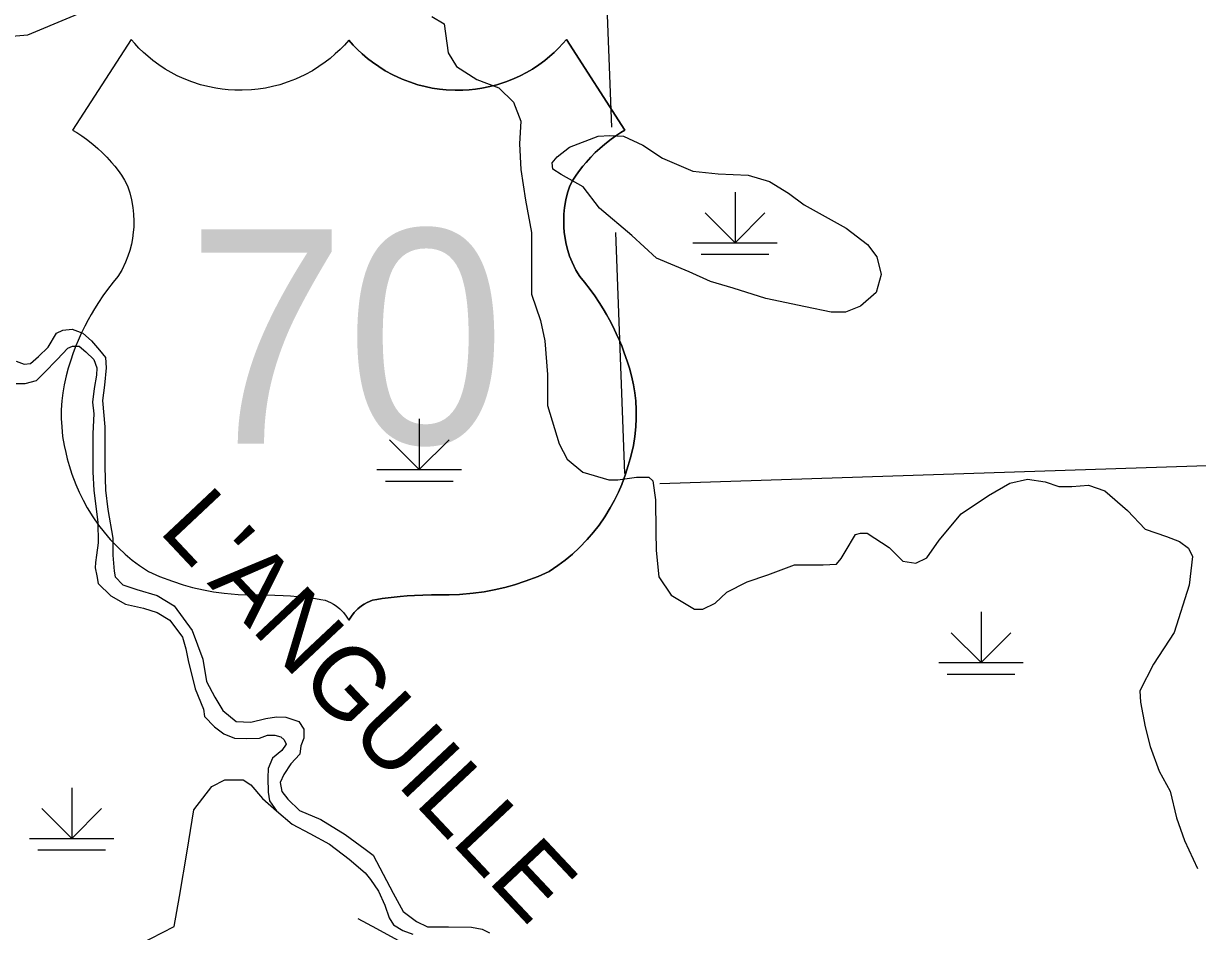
# Model space of a CAD drawing. Extents: x 1084508 to 1142749, y 1057638 to 1093403.
# Drawn here: x 1131214 to 1133393, y 1083769 to 1085455 of the extents above; entities that cross this region are included whole.
import ezdxf

# ---------------------------------------------------------------- set-up
doc = ezdxf.new("R2010")
doc.units = 0
for name, color, linetype in [('Level 22', 7, 'Continuous'), ('Level 35', 7, 'Continuous'), ('Level 44', 7, 'Continuous'), ('Level 45', 7, 'Continuous'), ('Level 47', 7, 'Continuous'), ('Level 5', 7, 'Continuous')]:
    doc.layers.add(name, color=color, linetype=linetype)

msp = doc.modelspace()

# ---------------------------------------------------------------- linework, layer by layer
at = {"layer": 'Level 22'}
for points in [[(1131817.9, 1085424), (1131809.7, 1085414.8), (1131801.8, 1085406.7), (1131792.8, 1085398.3), (1131783.1, 1085390), (1131773.8, 1085382.7), (1131762.4, 1085374.8), (1131750.3, 1085367.2), (1131736.4, 1085359.6), (1131718.8, 1085351.4), (1131705.3, 1085346.2), (1131690.1, 1085341.2), (1131676.1, 1085337.6), (1131663.3, 1085334.9), (1131649.7, 1085332.9), (1131637.2, 1085331.6), (1131620.2, 1085330.8), (1131606.3, 1085330.9), (1131594.2, 1085331.7), (1131582.7, 1085332.9), (1131571, 1085334.7), (1131556.4, 1085337.6), (1131542.8, 1085341.2), (1131526.3, 1085346.6), (1131512.3, 1085352.1), (1131499.6, 1085357.9), (1131488, 1085364), (1131477.2, 1085370.3), (1131465.2, 1085378.2), (1131454.2, 1085386.3), (1131444.7, 1085394), (1131436.7, 1085401.2), (1131428.5, 1085409.1), (1131420.5, 1085417.5), (1131414, 1085424.9), (1131305.3, 1085256.9), (1131313.1, 1085252.3), (1131322.4, 1085246.2), (1131331.1, 1085240), (1131342.8, 1085230.9), (1131352.1, 1085222.9), (1131360.4, 1085215.2), (1131368.8, 1085206.6), (1131377.4, 1085197), (1131383.6, 1085189.6), (1131389.7, 1085181.7), (1131395.9, 1085173.1), (1131401.9, 1085164), (1131407.4, 1085153.3), (1131411.7, 1085140.2), (1131414.9, 1085127.2), (1131417.3, 1085113.4), (1131418.6, 1085100.5), (1131419, 1085088), (1131418.7, 1085076.4), (1131417.9, 1085067.1), (1131416.4, 1085055.6), (1131414.3, 1085044.8), (1131411.3, 1085033.2), (1131408, 1085023), (1131403.5, 1085011.5), (1131396.4, 1084996.7), (1131389.2, 1084985.1), (1131380.4, 1084974.6), (1131369.8, 1084960.9), (1131361.2, 1084948.9), (1131353.1, 1084937), (1131345.7, 1084925.2), (1131339.5, 1084914.7), (1131334.1, 1084904.8), (1131327.9, 1084893.1), (1131321.4, 1084879.4), (1131315.5, 1084866), (1131311.4, 1084856), (1131306.6, 1084843.2), (1131301.3, 1084827.6), (1131297.1, 1084814.6), (1131293.2, 1084800.3), (1131289.5, 1084783.8), (1131287.1, 1084769.2), (1131285.3, 1084753.9), (1131284.3, 1084737.2), (1131284.3, 1084721.5), (1131285, 1084706.1), (1131286.8, 1084688), (1131289.6, 1084671), (1131292.4, 1084658), (1131295.4, 1084646.7), (1131299.1, 1084633.9), (1131304.1, 1084617.9), (1131311.3, 1084598.6), (1131317.5, 1084584.3), (1131324.6, 1084569.7), (1131332.5, 1084555.3), (1131342.7, 1084538.8), (1131353.3, 1084523.6), (1131363.6, 1084510.4), (1131375.2, 1084496.9), (1131390.2, 1084481.3), (1131403, 1084469.5), (1131416.1, 1084458.5)], [(1131817.9, 1085424), (1131809.7, 1085414.8), (1131801.8, 1085406.7), (1131792.8, 1085398.3), (1131783.1, 1085390), (1131773.8, 1085382.7), (1131762.4, 1085374.8), (1131750.3, 1085367.2), (1131736.4, 1085359.6), (1131718.8, 1085351.4), (1131705.3, 1085346.2), (1131690.1, 1085341.2), (1131676.1, 1085337.6), (1131663.3, 1085334.9), (1131649.7, 1085332.9), (1131637.2, 1085331.6), (1131620.2, 1085330.8), (1131606.3, 1085330.9), (1131594.2, 1085331.7), (1131582.7, 1085332.9), (1131571, 1085334.7), (1131556.4, 1085337.6), (1131542.8, 1085341.2), (1131526.3, 1085346.6), (1131512.3, 1085352.1), (1131499.6, 1085357.9), (1131488, 1085364), (1131477.2, 1085370.3), (1131465.2, 1085378.2), (1131454.2, 1085386.3), (1131444.7, 1085394), (1131436.7, 1085401.2), (1131428.5, 1085409.1), (1131420.5, 1085417.5), (1131414, 1085424.9), (1131305.3, 1085256.9), (1131313.1, 1085252.3), (1131322.4, 1085246.2), (1131331.1, 1085240), (1131342.8, 1085230.9), (1131352.1, 1085222.9), (1131360.4, 1085215.2), (1131368.8, 1085206.6), (1131377.4, 1085197), (1131383.6, 1085189.6), (1131389.7, 1085181.7), (1131395.9, 1085173.1), (1131401.9, 1085164), (1131407.4, 1085153.3), (1131411.7, 1085140.2), (1131414.9, 1085127.2), (1131417.3, 1085113.4), (1131418.6, 1085100.5), (1131419, 1085088), (1131418.7, 1085076.4), (1131417.9, 1085067.1), (1131416.4, 1085055.6), (1131414.3, 1085044.8), (1131411.3, 1085033.2), (1131408, 1085023), (1131403.5, 1085011.5), (1131396.4, 1084996.7), (1131389.2, 1084985.1), (1131380.4, 1084974.6), (1131369.8, 1084960.9), (1131361.2, 1084948.9), (1131353.1, 1084937), (1131345.7, 1084925.2), (1131339.5, 1084914.7), (1131334.1, 1084904.8), (1131327.9, 1084893.1), (1131321.4, 1084879.4), (1131315.5, 1084866), (1131311.4, 1084856), (1131306.6, 1084843.2), (1131301.3, 1084827.6), (1131297.1, 1084814.6), (1131293.2, 1084800.3), (1131289.5, 1084783.8), (1131287.1, 1084769.2), (1131285.3, 1084753.9), (1131284.3, 1084737.2), (1131284.3, 1084721.5), (1131285, 1084706.1), (1131286.8, 1084688), (1131289.6, 1084671), (1131292.4, 1084658), (1131295.4, 1084646.7), (1131299.1, 1084633.9), (1131304.1, 1084617.9), (1131311.3, 1084598.6), (1131317.5, 1084584.3), (1131324.6, 1084569.7), (1131332.5, 1084555.3), (1131342.7, 1084538.8), (1131353.3, 1084523.6), (1131363.6, 1084510.4), (1131375.2, 1084496.9), (1131390.2, 1084481.3), (1131403, 1084469.5), (1131416.1, 1084458.5)], [(1131817.9, 1085424), (1131826.2, 1085414.8), (1131834.1, 1085406.7), (1131843, 1085398.3), (1131852.7, 1085390), (1131862.1, 1085382.7), (1131873.4, 1085374.8), (1131885.6, 1085367.2), (1131899.5, 1085359.6), (1131917, 1085351.4), (1131930.5, 1085346.2), (1131945.8, 1085341.2), (1131959.7, 1085337.6), (1131972.6, 1085334.9), (1131986.2, 1085332.9), (1131998.6, 1085331.6), (1132015.7, 1085330.8), (1132029.6, 1085330.9), (1132041.7, 1085331.7), (1132053.2, 1085332.9), (1132064.8, 1085334.7), (1132079.5, 1085337.6), (1132093, 1085341.2), (1132109.6, 1085346.6), (1132123.6, 1085352.1), (1132136.3, 1085357.9), (1132147.9, 1085364), (1132158.7, 1085370.3), (1132170.7, 1085378.2), (1132181.7, 1085386.3), (1132191.2, 1085394), (1132199.2, 1085401.2), (1132207.4, 1085409.1), (1132215.4, 1085417.5), (1132221.9, 1085424.9), (1132330.5, 1085256.9), (1132322.8, 1085252.3), (1132313.5, 1085246.2), (1132304.8, 1085240), (1132293.1, 1085230.9), (1132283.8, 1085222.9), (1132275.5, 1085215.2), (1132267.1, 1085206.6), (1132258.5, 1085197), (1132252.3, 1085189.6), (1132246.2, 1085181.7), (1132240, 1085173.1), (1132234, 1085164), (1132228.4, 1085153.3), (1132224.2, 1085140.2), (1132221, 1085127.2), (1132218.6, 1085113.4), (1132217.3, 1085100.5), (1132216.9, 1085088), (1132217.2, 1085076.4), (1132217.9, 1085067.1), (1132219.5, 1085055.6), (1132221.6, 1085044.8), (1132224.6, 1085033.2), (1132227.9, 1085023), (1132232.4, 1085011.5), (1132239.5, 1084996.7), (1132246.7, 1084985.1), (1132255.4, 1084974.6), (1132266.1, 1084960.9), (1132274.7, 1084948.9), (1132282.8, 1084937), (1132290.1, 1084925.2), (1132296.4, 1084914.7), (1132301.8, 1084904.8), (1132307.9, 1084893.1), (1132314.5, 1084879.4), (1132320.4, 1084866), (1132324.5, 1084856), (1132329.3, 1084843.2), (1132334.6, 1084827.6), (1132338.8, 1084814.6), (1132342.7, 1084800.3), (1132346.4, 1084783.8), (1132348.8, 1084769.2), (1132350.5, 1084753.9), (1132351.5, 1084737.2), (1132351.6, 1084721.5), (1132350.9, 1084706.1), (1132349, 1084688), (1132346.2, 1084671), (1132343.4, 1084658), (1132340.5, 1084646.7), (1132336.7, 1084633.9), (1132331.8, 1084617.9), (1132324.6, 1084598.6), (1132318.4, 1084584.3), (1132311.2, 1084569.7), (1132303.3, 1084555.3), (1132293.1, 1084538.8), (1132282.6, 1084523.6), (1132272.3, 1084510.4), (1132260.7, 1084496.9), (1132245.7, 1084481.3), (1132232.9, 1084469.5), (1132219.8, 1084458.5)], [(1132219.8, 1084458.5), (1132232.9, 1084469.5), (1132245.7, 1084481.3), (1132260.7, 1084496.9), (1132272.3, 1084510.4), (1132282.6, 1084523.6), (1132293.1, 1084538.8), (1132303.3, 1084555.3), (1132311.2, 1084569.7), (1132318.4, 1084584.3), (1132324.6, 1084598.6), (1132331.8, 1084617.9), (1132336.7, 1084633.9), (1132340.5, 1084646.7), (1132343.4, 1084658), (1132346.2, 1084671), (1132349, 1084688), (1132350.9, 1084706.1), (1132351.6, 1084721.5), (1132351.5, 1084737.2), (1132350.5, 1084753.9), (1132348.8, 1084769.2), (1132346.4, 1084783.8), (1132342.7, 1084800.3), (1132338.8, 1084814.6), (1132334.6, 1084827.6), (1132329.3, 1084843.2), (1132324.5, 1084856), (1132320.4, 1084866), (1132314.5, 1084879.4), (1132307.9, 1084893.1), (1132301.8, 1084904.8), (1132296.4, 1084914.7), (1132290.1, 1084925.2), (1132282.8, 1084937), (1132274.7, 1084948.9), (1132266.1, 1084960.9), (1132255.4, 1084974.6), (1132246.7, 1084985.1), (1132239.5, 1084996.7), (1132232.4, 1085011.5), (1132227.9, 1085023), (1132224.6, 1085033.2), (1132221.6, 1085044.8), (1132219.5, 1085055.6), (1132217.9, 1085067.1), (1132217.2, 1085076.4), (1132216.9, 1085088), (1132217.3, 1085100.5), (1132218.6, 1085113.4), (1132221, 1085127.2), (1132224.2, 1085140.2), (1132228.4, 1085153.3), (1132234, 1085164), (1132240, 1085173.1), (1132246.2, 1085181.7), (1132252.3, 1085189.6), (1132258.5, 1085197), (1132267.1, 1085206.6), (1132275.5, 1085215.2), (1132283.8, 1085222.9), (1132293.1, 1085230.9), (1132304.8, 1085240), (1132313.5, 1085246.2), (1132322.8, 1085252.3), (1132330.5, 1085256.9), (1132221.9, 1085424.9), (1132215.4, 1085417.5), (1132207.4, 1085409.1), (1132199.2, 1085401.2), (1132191.2, 1085394), (1132181.7, 1085386.3), (1132170.7, 1085378.2), (1132158.7, 1085370.3), (1132147.9, 1085364), (1132136.3, 1085357.9), (1132123.6, 1085352.1), (1132109.6, 1085346.6), (1132093, 1085341.2), (1132079.5, 1085337.6), (1132064.8, 1085334.7), (1132053.2, 1085332.9), (1132041.7, 1085331.7), (1132029.6, 1085330.9), (1132015.7, 1085330.8), (1131998.6, 1085331.6), (1131986.2, 1085332.9), (1131972.6, 1085334.9), (1131959.7, 1085337.6), (1131945.8, 1085341.2), (1131930.5, 1085346.2), (1131917, 1085351.4), (1131899.5, 1085359.6), (1131885.6, 1085367.2), (1131873.4, 1085374.8), (1131862.1, 1085382.7), (1131852.7, 1085390), (1131843, 1085398.3), (1131834.1, 1085406.7), (1131826.2, 1085414.8), (1131817.9, 1085424)], [(1131416.1, 1084458.5), (1131429.7, 1084448.2), (1131446.1, 1084437.5), (1131466.6, 1084428.3), (1131490.7, 1084419.1), (1131510.3, 1084412.7), (1131528, 1084407.8), (1131548, 1084403.2), (1131566.7, 1084399.8), (1131586.9, 1084397), (1131612.3, 1084394.8), (1131631.7, 1084394.1), (1131648.4, 1084394.2), (1131664.5, 1084394), (1131680.7, 1084393.5), (1131696.1, 1084392.8), (1131709.5, 1084391.9), (1131722.7, 1084390.7), (1131739.5, 1084389), (1131756, 1084386.9), (1131765.9, 1084385.6), (1131774.1, 1084384), (1131784, 1084379.8), (1131789.7, 1084376.7), (1131794.6, 1084373.5), (1131801.4, 1084368), (1131807.9, 1084361.4), (1131813.2, 1084354.6), (1131817.9, 1084346.8)], [(1131416.1, 1084458.5), (1131429.7, 1084448.2), (1131446.1, 1084437.5), (1131466.6, 1084428.3), (1131490.7, 1084419.1), (1131510.3, 1084412.7), (1131528, 1084407.8), (1131548, 1084403.2), (1131566.7, 1084399.8), (1131586.9, 1084397), (1131612.3, 1084394.8), (1131631.7, 1084394.1), (1131648.4, 1084394.2), (1131664.5, 1084394), (1131680.7, 1084393.5), (1131696.1, 1084392.8), (1131709.5, 1084391.9), (1131722.7, 1084390.7), (1131739.5, 1084389), (1131756, 1084386.9), (1131765.9, 1084385.6), (1131774.1, 1084384), (1131784, 1084379.8), (1131789.7, 1084376.7), (1131794.6, 1084373.5), (1131801.4, 1084368), (1131807.9, 1084361.4), (1131813.2, 1084354.6), (1131817.9, 1084346.8)], [(1132219.8, 1084458.5), (1132206.2, 1084448.2), (1132189.8, 1084437.5), (1132169.2, 1084428.3), (1132145.2, 1084419.1), (1132125.5, 1084412.7), (1132107.9, 1084407.8), (1132087.9, 1084403.2), (1132069.1, 1084399.8), (1132049, 1084397), (1132023.6, 1084394.8), (1132004.1, 1084394.1), (1131987.5, 1084394.2), (1131971.3, 1084394), (1131955.1, 1084393.5), (1131939.8, 1084392.8), (1131926.4, 1084391.9), (1131913.2, 1084390.7), (1131896.3, 1084389), (1131879.8, 1084386.9), (1131869.9, 1084385.6), (1131861.8, 1084384), (1131851.9, 1084379.8), (1131846.2, 1084376.7), (1131841.3, 1084373.5), (1131834.5, 1084368), (1131828, 1084361.4), (1131822.7, 1084354.6), (1131817.9, 1084346.8)], [(1131817.9, 1084346.8), (1131822.7, 1084354.6), (1131828, 1084361.4), (1131834.5, 1084368), (1131841.3, 1084373.5), (1131846.2, 1084376.7), (1131851.9, 1084379.8), (1131861.8, 1084384), (1131869.9, 1084385.6), (1131879.8, 1084386.9), (1131896.3, 1084389), (1131913.2, 1084390.7), (1131926.4, 1084391.9), (1131939.8, 1084392.8), (1131955.1, 1084393.5), (1131971.3, 1084394), (1131987.5, 1084394.2), (1132004.1, 1084394.1), (1132023.6, 1084394.8), (1132049, 1084397), (1132069.1, 1084399.8), (1132087.9, 1084403.2), (1132107.9, 1084407.8), (1132125.5, 1084412.7), (1132145.2, 1084419.1), (1132169.2, 1084428.3), (1132189.8, 1084437.5), (1132206.2, 1084448.2), (1132219.8, 1084458.5)]]:
    msp.add_lwpolyline(points, dxfattribs=at)
at = {"layer": 'Level 35'}
for points in [[(1131200.7, 1084828.1), (1131215.3, 1084822.5), (1131227.1, 1084823.2), (1131241.7, 1084836.4), (1131259.8, 1084853.8), (1131275.1, 1084879.6), (1131287, 1084885.2), (1131304.4, 1084887.3), (1131324.5, 1084879.6), (1131340.6, 1084865.7), (1131355.2, 1084848.3), (1131366.3, 1084834.4), (1131367.7, 1084815.6), (1131364.2, 1084783.5), (1131360.7, 1084755), (1131364.9, 1084705.6), (1131364.9, 1084631.8), (1131366.3, 1084588.6), (1131370.5, 1084552.2), (1131380.2, 1084499.3), (1131380.2, 1084467.3), (1131382.3, 1084438), (1131384.4, 1084427.6), (1131398.3, 1084412.3), (1131424.7, 1084403.9), (1131462.3, 1084392.8), (1131493.6, 1084373.3), (1131527, 1084328), (1131547.2, 1084274.4), (1131553.7, 1084233.2), (1131569.1, 1084203.9), (1131584.4, 1084179.5), (1131608.7, 1084158.7), (1131635.9, 1084157.3), (1131663.7, 1084164.2), (1131683.9, 1084167.7), (1131701.3, 1084167), (1131724.9, 1084158.7), (1131734.7, 1084144.7), (1131734.7, 1084128), (1131729.1, 1084113.4), (1131727, 1084098.1), (1131710.3, 1084080), (1131697.1, 1084060.5), (1131690.8, 1084045.2), (1131693.6, 1084028.5), (1131704.7, 1084014.6), (1131726.3, 1083993.7), (1131766, 1083977), (1131811.2, 1083949.1), (1131848.1, 1083922), (1131863.4, 1083910.5), (1131881.5, 1083875), (1131900.3, 1083840.2), (1131919, 1083806.1), (1131933.7, 1083795), (1131943.4, 1083787.3), (1131964.3, 1083777.6), (1131983.1, 1083777.6), (1132003.2, 1083777.6), (1132045.9, 1083776.6), (1132065.4, 1083773.1), (1132079.3, 1083766.2)], [(1131200.3, 1084786.5), (1131217.2, 1084786.5), (1131238.2, 1084792.2), (1131252.7, 1084805.9), (1131276.9, 1084830.9), (1131296.3, 1084851.9), (1131305.1, 1084855.9), (1131317.2, 1084855.9), (1131330.1, 1084845.4), (1131344.7, 1084830.9), (1131350.3, 1084815.6), (1131349.5, 1084801.8), (1131345.5, 1084776.8), (1131342.2, 1084751.8), (1131344.7, 1084730), (1131343, 1084693.7), (1131343, 1084652.5), (1131343, 1084622.6), (1131344.6, 1084587.9), (1131351.9, 1084529), (1131352.7, 1084490.3), (1131349.5, 1084467.7), (1131347.9, 1084454), (1131347.1, 1084444.3), (1131350.3, 1084429), (1131352.7, 1084415.3), (1131376.1, 1084391.9), (1131403.5, 1084376.5), (1131436.6, 1084369.3), (1131462.4, 1084361.2), (1131485.8, 1084346.7), (1131509.2, 1084315.2), (1131515.6, 1084293.4), (1131520, 1084272.1), (1131532.9, 1084219.7), (1131548.2, 1084181.8), (1131549.8, 1084168), (1131568.4, 1084148.7), (1131586.1, 1084135.8), (1131605.5, 1084127.7), (1131627.2, 1084126.9), (1131652.2, 1084127.7), (1131666.8, 1084133.3), (1131680.5, 1084133.3), (1131691.8, 1084130.1), (1131698.2, 1084124.5), (1131701.4, 1084116.4), (1131693.4, 1084105.1), (1131676.4, 1084090.6), (1131668.4, 1084071.2), (1131667.6, 1084054.3), (1131668.4, 1084027.6), (1131670.8, 1084011.5), (1131683.7, 1083992.9), (1131712.7, 1083967.9), (1131745.8, 1083951)], [(1131745.8, 1083951), (1131782.1, 1083930.8), (1131818.4, 1083903.4), (1131848.2, 1083877.6), (1131858.4, 1083865.3), (1131872.9, 1083843.5), (1131885, 1083817.7), (1131893.1, 1083794.3), (1131901.1, 1083781.4), (1131918.1, 1083770.9), (1131936.6, 1083763.7)]]:
    msp.add_lwpolyline(points, dxfattribs=at)
at = {"layer": 'Level 44'}
for p, q in [((1132534.9, 1085141.8), (1132534.9, 1085047.6)), ((1132534.9, 1085047.6), (1132479.4, 1085103.1)), ((1132534.9, 1085047.6), (1132590.4, 1085103.1)), ((1132456.5, 1085047.6), (1132613.4, 1085047.6)), ((1132472.1, 1085026.2), (1132597.7, 1085026.2)), ((1131948.7, 1084720.7), (1131948.7, 1084626.5)), ((1131948.7, 1084626.5), (1131893.2, 1084682)), ((1131948.7, 1084626.5), (1132004.2, 1084682)), ((1131870.2, 1084626.5), (1132027.2, 1084626.5)), ((1131885.9, 1084605.1), (1132011.5, 1084605.1)), ((1132991.5, 1084362.3), (1132991.5, 1084268.2)), ((1132991.5, 1084268.2), (1132936, 1084323.6)), ((1132991.5, 1084268.2), (1133046.9, 1084323.6)), ((1132913, 1084268.2), (1133069.9, 1084268.2)), ((1132928.7, 1084246.8), (1133054.2, 1084246.8)), ((1131303.6, 1084035.8), (1131303.6, 1083941.7)), ((1131303.6, 1083941.7), (1131248.1, 1083997.2)), ((1131303.6, 1083941.7), (1131359, 1083997.2)), ((1131225.1, 1083941.7), (1131382, 1083941.7)), ((1131240.8, 1083920.3), (1131366.3, 1083920.3))]:
    msp.add_line(p, q, dxfattribs=at)
at = {"layer": 'Level 45'}
msp.add_lwpolyline([(1131834.5, 1083793.1), (1131869.4, 1083774.7), (1131909.1, 1083752.7)], dxfattribs=at)
at = {"layer": 'Level 47'}
for points in [[(1131137.9, 1085456.9), (1131155.2, 1085438.9), (1131170.6, 1085429.2), (1131222.3, 1085433.7), (1131379.6, 1085500), (1131503.2, 1085561.8), (1131589.7, 1085600), (1131669.5, 1085630.4), (1131716.5, 1085650.8)], [(1131972.4, 1085467.5), (1131995.2, 1085454.3), (1132002.4, 1085400.1), (1132018.1, 1085374.8), (1132055.4, 1085350.8), (1132096.3, 1085335.1), (1132123.9, 1085308.6), (1132137.2, 1085273.7), (1132135.1, 1085231.6), (1132137.5, 1085183.5), (1132145.9, 1085126.9), (1132156.8, 1085066.7), (1132156.8, 1085000.6), (1132156.8, 1084952.4), (1132173.6, 1084903.1), (1132182, 1084865.8), (1132186.8, 1084803.2), (1132186.8, 1084745.4), (1132208.5, 1084674.4)], [(1132663.5, 1085118.2), (1132741.1, 1085075), (1132780.5, 1085044.5), (1132798.3, 1085021.6), (1132805.9, 1084988.5), (1132797, 1084955.4), (1132767.8, 1084930), (1132739.8, 1084918.5), (1132713.1, 1084918.5), (1132666, 1084928.7), (1132592.3, 1084944), (1132531.3, 1084963.1), (1132489.3, 1084975.8), (1132449.9, 1084993.6), (1132388.9, 1085019), (1132343.1, 1085061), (1132283.4, 1085111.9), (1132252.8, 1085151.3), (1132212.2, 1085174.2), (1132196.9, 1085184.4), (1132195.6, 1085195.8), (1132204.5, 1085207.3), (1132227.4, 1085225.1), (1132280.8, 1085245.4), (1132302.4, 1085246.7), (1132327.9, 1085245.4), (1132363.5, 1085228.9), (1132400.3, 1085204.7), (1132456.3, 1085180.6), (1132503.3, 1085175.5), (1132559.3, 1085172.9), (1132598.7, 1085161.5), (1132634.3, 1085139.9), (1132663.5, 1085118.2)], [(1132208.5, 1084674.4), (1132223.3, 1084645.8), (1132252.6, 1084621.7), (1132300.9, 1084607.7), (1132317.4, 1084607.7), (1132351.8, 1084612.7), (1132374.6, 1084612.7), (1132382.6, 1084605.4), (1132387.1, 1084570.2), (1132388.2, 1084511.7), (1132388.7, 1084476), (1132393.7, 1084427.1), (1132416.3, 1084393.4), (1132459.8, 1084367.2), (1132475.1, 1084367.2), (1132498, 1084378.7), (1132519.6, 1084399), (1132557.7, 1084418.1), (1132595.9, 1084430.8), (1132645.4, 1084449.9), (1132698.8, 1084449.9), (1132723, 1084451.2), (1132731.9, 1084461.4), (1132739.5, 1084474.1), (1132758.6, 1084505.9), (1132767.5, 1084508.4), (1132780.2, 1084508.4), (1132820.9, 1084481.7), (1132846.3, 1084456.3), (1132870.5, 1084452.5), (1132890.8, 1084462.6), (1132913.7, 1084495.7), (1132954.4, 1084544.1), (1133005.2, 1084578.4), (1133044.7, 1084601.3), (1133077.7, 1084608.9), (1133110.8, 1084603.8), (1133136.2, 1084594.9), (1133160.4, 1084594.9), (1133190.9, 1084597.5), (1133221.4, 1084587.3), (1133263.3, 1084550.4), (1133296.4, 1084516.1), (1133335.8, 1084502.1), (1133360, 1084493.2), (1133376.5, 1084480.5), (1133384.1, 1084465.2), (1133377.8, 1084411.8), (1133349.8, 1084324), (1133311.6, 1084265.5)], [(1133311.6, 1084265.5), (1133286.2, 1084215.9), (1133287.5, 1084194.8), (1133296.4, 1084149), (1133305.3, 1084112.1), (1133322.3, 1084066.5), (1133342.7, 1084029.7), (1133354.1, 1083980.1), (1133369.4, 1083938.1), (1133393.5, 1083885.9)], [(1131429.1, 1083744.7), (1131494.1, 1083778.4), (1131503.7, 1083833.7), (1131518.2, 1083918), (1131530.2, 1083995), (1131563.9, 1084038.3), (1131587.9, 1084050.4), (1131621.6, 1084050.4), (1131636.3, 1084041.1), (1131658, 1084015.8), (1131683.7, 1083992.9)]]:
    msp.add_lwpolyline(points, dxfattribs=at)
at = {"layer": 'Level 5'}
for points in [[(1132282.7, 1085856), (1132305.4, 1085262.4)], [(1132312.8, 1085067), (1132329.9, 1084619.5)], [(1132395.6, 1084600.7), (1133617.8, 1084641.2)]]:
    msp.add_lwpolyline(points, dxfattribs=at)

# ---------------------------------------------------------------- texts
at = {"layer": 'Level 22'}
msp.add_text('70', height=397.75, dxfattribs=at).set_placement((1131517.1, 1084674.7))
at = {"layer": 'Level 35'}
msp.add_text("L'ANGUILLE", height=132.58, rotation=313.2266, dxfattribs=at).set_placement((1131463, 1084512.1))

doc.saveas('drawing.dxf')
